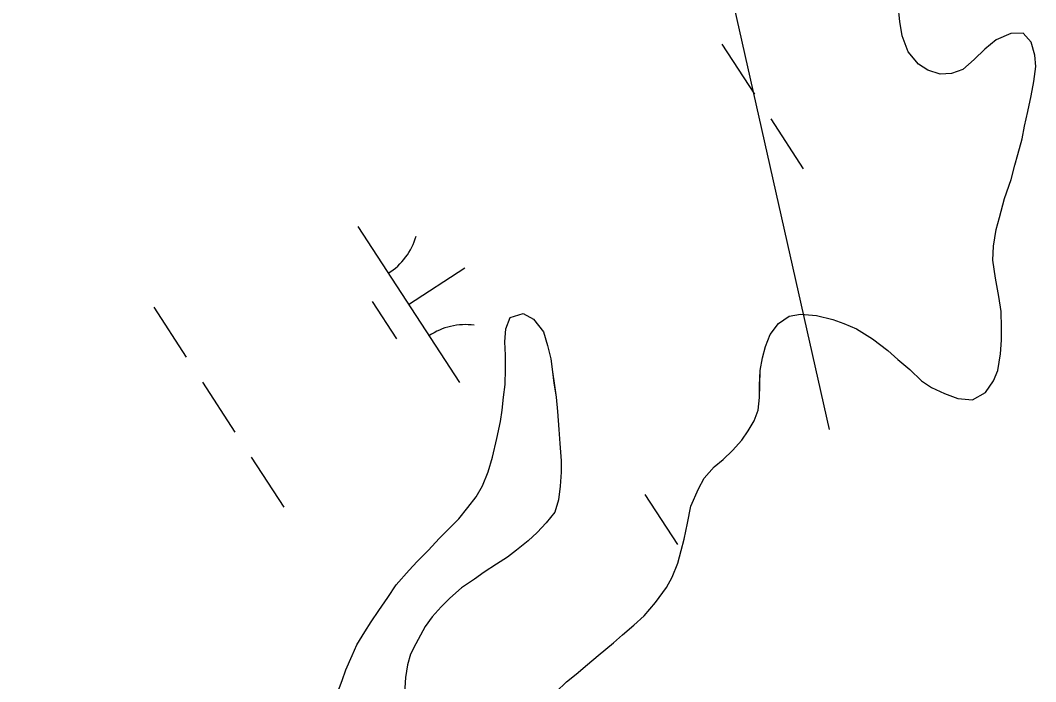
# Model space of a CAD drawing. Extents: x 3953924 to 3974542, y 193747 to 216192.
# Drawn here: x 3964721.4 to 3964993.9, y 207656.1 to 207833.6 of the extents above; entities that cross this region are included whole.
import ezdxf

# ---------------------------------------------------------------- set-up
doc = ezdxf.new("R2010")
doc.units = 0
for name, color, linetype in [('V-TOPO-SHOR', 7, 'Continuous'), ('V-UTIL-LINE', 7, 'Continuous'), ('V-WETL-SWMP', 7, 'Continuous')]:
    doc.layers.add(name, color=color, linetype=linetype)

msp = doc.modelspace()

# ---------------------------------------------------------------- linework, layer by layer
at = {"layer": 'V-TOPO-SHOR'}
for points in [[(3964993.34, 207817.15), (3964993.86, 207821.19), (3964993.63, 207824.22), (3964992.64, 207827.76), (3964990.5, 207830.17), (3964987.22, 207830.06), (3964983.29, 207828.32), (3964980.25, 207825.81), (3964977.33, 207823.04), (3964974.28, 207820.4), (3964971.25, 207819.28), (3964968.21, 207819.17), (3964964.94, 207820.2), (3964962.42, 207821.85), (3964959.66, 207825.15), (3964958.04, 207829.45), (3964957.42, 207833.25), (3964956.94, 207837.54)], [(3964865.2, 207653.35), (3964867.99, 207656.12), (3964870.52, 207658.12), (3964873.57, 207660.76), (3964876.49, 207663.15), (3964880.54, 207666.54), (3964882.96, 207668.67), (3964886, 207671.31), (3964888.79, 207673.82), (3964891.84, 207677.34), (3964894.77, 207681.37), (3964896.3, 207684.14), (3964897.83, 207687.92), (3964898.73, 207691.33), (3964899.51, 207694.35), (3964900.41, 207698.64), (3964901.32, 207703.18), (3964903.36, 207707.85), (3964904.89, 207710.74), (3964907.56, 207713.76), (3964909.97, 207715.77), (3964912.51, 207718.16), (3964915.05, 207720.92), (3964916.7, 207723.44), (3964918.36, 207726.09), (3964919.38, 207728.99), (3964919.78, 207732.4), (3964919.79, 207735.68), (3964919.94, 207739.59), (3964920.59, 207743), (3964921.36, 207746.03), (3964922.64, 207749.3), (3964924.81, 207752.2), (3964927.72, 207754.2), (3964930.75, 207754.69), (3964935.05, 207754.42), (3964939.46, 207753.26), (3964942.36, 207752.24), (3964945.76, 207750.83), (3964950.05, 207748.15), (3964954.2, 207744.98), (3964956.84, 207742.56), (3964960.11, 207739.89), (3964963.25, 207736.85), (3964965.89, 207735.07), (3964969.42, 207733.41), (3964972.95, 207732.12), (3964976.87, 207731.73), (3964980.41, 207733.73), (3964982.58, 207736.88), (3964983.73, 207739.65), (3964984.38, 207744.07), (3964984.65, 207747.73), (3964984.67, 207751.14), (3964984.56, 207755.43), (3964983.95, 207759.48), (3964983.1, 207764.41), (3964982.36, 207769.21), (3964982.5, 207773), (3964983.29, 207777.42), (3964984.19, 207780.7), (3964985.48, 207785.74), (3964987.27, 207790.91), (3964988.3, 207794.7), (3964989.07, 207797.6), (3964990.23, 207801.76), (3964990.88, 207805.16), (3964991.78, 207809.08), (3964992.69, 207813.36), (3964993.34, 207817.15)], [(3964806.33, 207652.64), (3964807.74, 207656.42), (3964808.77, 207659.32), (3964810.43, 207663.1), (3964811.71, 207666), (3964813.87, 207669.52), (3964815.53, 207672.17), (3964817.56, 207675.19), (3964819.98, 207678.71), (3964822.27, 207682.11), (3964825.7, 207686.01), (3964827.86, 207688.4), (3964830.91, 207691.42), (3964833.83, 207694.56), (3964836.24, 207696.95), (3964839.03, 207699.84), (3964841.45, 207702.86), (3964843.74, 207705.75), (3964845.39, 207708.65), (3964846.93, 207712.43), (3964848.08, 207716.34), (3964849.25, 207721.39), (3964850.28, 207725.93), (3964850.67, 207728.95), (3964851.07, 207732.49), (3964851.47, 207735.9), (3964851.61, 207739.94), (3964851.63, 207743.73), (3964851.4, 207747.27), (3964851.67, 207750.8), (3964852.82, 207753.83), (3964856.36, 207754.94), (3964859.13, 207753.41), (3964861.77, 207749.99), (3964862.89, 207746.32), (3964863.75, 207742.78), (3964864.24, 207739.24), (3964864.61, 207736.21), (3964865.22, 207732.42), (3964865.58, 207728.63), (3964865.93, 207723.83), (3964866.16, 207720.04), (3964866.52, 207715.36), (3964866.5, 207712.33), (3964866.23, 207708.54), (3964865.83, 207704.88), (3964864.81, 207701.6), (3964862.52, 207698.71), (3964860.11, 207696.19), (3964857.7, 207693.93), (3964854.53, 207691.42), (3964852.12, 207689.54), (3964849.2, 207687.66), (3964845.91, 207685.53), (3964843.25, 207683.65), (3964839.82, 207681.27), (3964836.65, 207678.5), (3964834.37, 207676.24), (3964831.95, 207673.48), (3964830.05, 207670.96), (3964827.5, 207666.3), (3964826.09, 207663.53), (3964825.32, 207660.63), (3964824.8, 207657.22), (3964824.52, 207653.05)]]:
    msp.add_lwpolyline(points, dxfattribs=at)
at = {"layer": 'V-UTIL-LINE'}
msp.add_lwpolyline([(3964721.39, 208863.27), (3964738.11, 208773.07), (3964787.54, 208557.22), (3964813.3, 208429.02), (3964829.07, 208255.38), (3964892.36, 207928.46), (3964938.45, 207723.8)], dxfattribs=at)
at = {"layer": 'V-WETL-SWMP'}
for p, q in [((3964957.42, 207833.25), (3964956.94, 207837.54)), ((3964958.04, 207829.45), (3964957.42, 207833.25)), ((3964987.21, 207830.06), (3964983.29, 207828.32)), ((3964990.5, 207830.17), (3964987.21, 207830.06)), ((3964992.63, 207827.76), (3964990.5, 207830.17)), ((3964909.68, 207827.22), (3964918.41, 207813.81)), ((3964959.66, 207825.15), (3964958.04, 207829.45)), ((3964983.29, 207828.32), (3964980.25, 207825.8)), ((3964993.63, 207824.22), (3964992.63, 207827.76)), ((3964962.42, 207821.85), (3964959.66, 207825.15)), ((3964980.25, 207825.8), (3964977.33, 207823.04)), ((3964993.86, 207821.19), (3964993.63, 207824.22)), ((3964964.94, 207820.2), (3964962.42, 207821.85)), ((3964977.33, 207823.04), (3964974.28, 207820.4)), ((3964968.21, 207819.17), (3964964.94, 207820.2)), ((3964971.25, 207819.28), (3964968.21, 207819.17)), ((3964974.28, 207820.4), (3964971.25, 207819.28)), ((3964993.34, 207817.15), (3964993.86, 207821.19)), ((3964992.69, 207813.36), (3964993.34, 207817.15)), ((3964991.78, 207809.08), (3964992.69, 207813.36)), ((3964990.88, 207805.16), (3964991.78, 207809.08)), ((3964922.77, 207807.11), (3964931.5, 207793.7)), ((3964990.23, 207801.76), (3964990.88, 207805.16)), ((3964989.07, 207797.6), (3964990.23, 207801.76)), ((3964988.3, 207794.69), (3964989.07, 207797.6)), ((3964987.27, 207790.91), (3964988.3, 207794.69)), ((3964985.48, 207785.74), (3964987.27, 207790.91)), ((3964984.19, 207780.7), (3964985.48, 207785.74)), ((3964983.29, 207777.42), (3964984.19, 207780.7)), ((3964811.94, 207778.27), (3964839.22, 207736.36)), ((3964982.51, 207773), (3964983.29, 207777.42)), ((3964982.36, 207769.21), (3964982.51, 207773)), ((3964825.58, 207757.31), (3964840.66, 207767.13)), ((3964983.09, 207764.41), (3964982.36, 207769.21)), ((3964983.95, 207759.48), (3964983.09, 207764.41)), ((3964984.56, 207755.43), (3964983.95, 207759.48)), ((3964757.18, 207756.59), (3964765.91, 207743.18)), ((3964815.84, 207758.13), (3964822.38, 207748.08)), ((3964851.67, 207750.8), (3964852.82, 207753.83)), ((3964852.82, 207753.83), (3964856.36, 207754.94)), ((3964856.36, 207754.94), (3964859.13, 207753.41)), ((3964859.13, 207753.41), (3964861.77, 207749.99)), ((3964924.81, 207752.2), (3964927.72, 207754.2)), ((3964927.72, 207754.2), (3964930.75, 207754.69)), ((3964930.75, 207754.69), (3964935.05, 207754.42)), ((3964935.05, 207754.42), (3964939.46, 207753.26)), ((3964984.67, 207751.14), (3964984.56, 207755.43)), ((3964851.4, 207747.27), (3964851.67, 207750.8)), ((3964922.64, 207749.3), (3964924.81, 207752.2)), ((3964939.46, 207753.26), (3964942.36, 207752.24)), ((3964942.36, 207752.24), (3964945.77, 207750.83)), ((3964945.77, 207750.83), (3964950.05, 207748.15)), ((3964984.65, 207747.73), (3964984.67, 207751.14)), ((3964861.77, 207749.99), (3964862.89, 207746.32)), ((3964921.36, 207746.03), (3964922.64, 207749.3)), ((3964950.05, 207748.15), (3964954.2, 207744.98)), ((3964851.63, 207743.73), (3964851.4, 207747.27)), ((3964862.89, 207746.32), (3964863.75, 207742.78)), ((3964920.59, 207743), (3964921.36, 207746.03)), ((3964984.38, 207744.07), (3964984.65, 207747.73)), ((3964851.61, 207739.94), (3964851.63, 207743.73)), ((3964863.75, 207742.78), (3964864.24, 207739.24)), ((3964919.94, 207739.59), (3964920.59, 207743)), ((3964954.2, 207744.98), (3964956.84, 207742.56)), ((3964956.84, 207742.56), (3964960.11, 207739.9)), ((3964983.73, 207739.65), (3964984.38, 207744.07)), ((3964851.47, 207735.9), (3964851.61, 207739.94)), ((3964960.11, 207739.9), (3964963.25, 207736.85)), ((3964864.24, 207739.24), (3964864.6, 207736.21)), ((3964919.8, 207735.68), (3964919.94, 207739.59)), ((3964982.58, 207736.88), (3964983.73, 207739.65)), ((3964770.28, 207736.47), (3964779, 207723.07)), ((3964851.07, 207732.49), (3964851.47, 207735.9)), ((3964864.6, 207736.21), (3964865.22, 207732.42)), ((3964919.78, 207732.39), (3964919.8, 207735.68)), ((3964963.25, 207736.85), (3964965.89, 207735.07)), ((3964965.89, 207735.07), (3964969.42, 207733.41)), ((3964980.41, 207733.73), (3964982.58, 207736.88)), ((3964850.67, 207728.96), (3964851.07, 207732.49)), ((3964865.22, 207732.42), (3964865.58, 207728.63)), ((3964919.38, 207728.99), (3964919.78, 207732.39)), ((3964969.42, 207733.41), (3964972.95, 207732.12)), ((3964972.95, 207732.12), (3964976.87, 207731.73)), ((3964976.87, 207731.73), (3964980.41, 207733.73)), ((3964850.28, 207725.93), (3964850.67, 207728.96)), ((3964918.36, 207726.09), (3964919.38, 207728.99)), ((3964865.58, 207728.63), (3964865.93, 207723.83)), ((3964916.7, 207723.44), (3964918.36, 207726.09)), ((3964849.25, 207721.38), (3964850.28, 207725.93)), ((3964865.93, 207723.83), (3964866.17, 207720.04)), ((3964915.05, 207720.92), (3964916.7, 207723.44)), ((3964848.08, 207716.34), (3964849.25, 207721.38)), ((3964912.51, 207718.16), (3964915.05, 207720.92)), ((3964866.17, 207720.04), (3964866.52, 207715.36)), ((3964909.97, 207715.77), (3964912.51, 207718.16)), ((3964783.37, 207716.36), (3964792.1, 207702.95)), ((3964846.93, 207712.43), (3964848.08, 207716.34)), ((3964866.52, 207715.36), (3964866.5, 207712.33)), ((3964907.56, 207713.76), (3964909.97, 207715.77)), ((3964845.39, 207708.65), (3964846.93, 207712.43)), ((3964904.89, 207710.74), (3964907.56, 207713.76)), ((3964866.5, 207712.33), (3964866.23, 207708.54)), ((3964903.36, 207707.85), (3964904.89, 207710.74)), ((3964843.74, 207705.75), (3964845.39, 207708.65)), ((3964866.23, 207708.54), (3964865.83, 207704.88)), ((3964901.32, 207703.18), (3964903.36, 207707.85)), ((3964841.45, 207702.86), (3964843.74, 207705.75)), ((3964865.83, 207704.88), (3964864.81, 207701.6)), ((3964889.01, 207706.38), (3964897.74, 207692.97)), ((3964839.03, 207699.84), (3964841.45, 207702.86)), ((3964864.81, 207701.6), (3964862.52, 207698.71)), ((3964900.41, 207698.64), (3964901.32, 207703.18)), ((3964836.24, 207696.95), (3964839.03, 207699.84)), ((3964833.83, 207694.56), (3964836.24, 207696.95)), ((3964860.11, 207696.19), (3964857.7, 207693.93)), ((3964862.52, 207698.71), (3964860.11, 207696.19)), ((3964899.5, 207694.35), (3964900.41, 207698.64)), ((3964830.91, 207691.42), (3964833.83, 207694.56)), ((3964857.7, 207693.93), (3964854.53, 207691.42)), ((3964898.73, 207691.33), (3964899.5, 207694.35)), ((3964827.86, 207688.4), (3964830.91, 207691.42)), ((3964854.53, 207691.42), (3964852.12, 207689.54)), ((3964897.83, 207687.92), (3964898.73, 207691.33)), ((3964825.7, 207686.01), (3964827.86, 207688.4)), ((3964852.12, 207689.54), (3964849.2, 207687.66)), ((3964896.3, 207684.14), (3964897.83, 207687.92)), ((3964822.27, 207682.11), (3964825.7, 207686.01)), ((3964845.91, 207685.53), (3964843.25, 207683.65)), ((3964849.2, 207687.66), (3964845.91, 207685.53)), ((3964843.25, 207683.65), (3964839.82, 207681.27)), ((3964894.77, 207681.37), (3964896.3, 207684.14)), ((3964819.98, 207678.71), (3964822.27, 207682.11)), ((3964839.82, 207681.27), (3964836.65, 207678.5)), ((3964891.84, 207677.34), (3964894.77, 207681.37)), ((3964817.56, 207675.19), (3964819.98, 207678.71)), ((3964836.65, 207678.5), (3964834.37, 207676.24)), ((3964888.79, 207673.82), (3964891.84, 207677.34)), ((3964815.53, 207672.17), (3964817.56, 207675.19)), ((3964834.37, 207676.24), (3964831.95, 207673.48)), ((3964813.87, 207669.53), (3964815.53, 207672.17)), ((3964831.95, 207673.48), (3964830.05, 207670.96)), ((3964886, 207671.31), (3964888.79, 207673.82)), ((3964811.71, 207666), (3964813.87, 207669.53)), ((3964830.05, 207670.96), (3964827.5, 207666.3)), ((3964882.96, 207668.67), (3964886, 207671.31)), ((3964827.5, 207666.3), (3964826.09, 207663.53)), ((3964876.49, 207663.15), (3964880.54, 207666.54)), ((3964880.54, 207666.54), (3964882.96, 207668.67)), ((3964810.43, 207663.1), (3964811.71, 207666)), ((3964826.09, 207663.53), (3964825.32, 207660.63)), ((3964808.77, 207659.32), (3964810.43, 207663.1)), ((3964870.52, 207658.12), (3964873.57, 207660.76)), ((3964873.57, 207660.76), (3964876.49, 207663.15)), ((3964807.74, 207656.42), (3964808.77, 207659.32)), ((3964825.32, 207660.63), (3964824.8, 207657.22)), ((3964867.99, 207656.12), (3964870.52, 207658.12)), ((3964806.33, 207652.64), (3964807.74, 207656.42)), ((3964824.8, 207657.22), (3964824.52, 207653.05))]:
    msp.add_line(p, q, dxfattribs=at)
for centre, start, end in [((3964810.71, 207780.59), 302.2901, 343.8338), ((3964840.85, 207734.3), 82.2901, 123.8337)]:
    msp.add_arc(centre, 17.62, start, end, dxfattribs=at)

doc.saveas('drawing.dxf')
